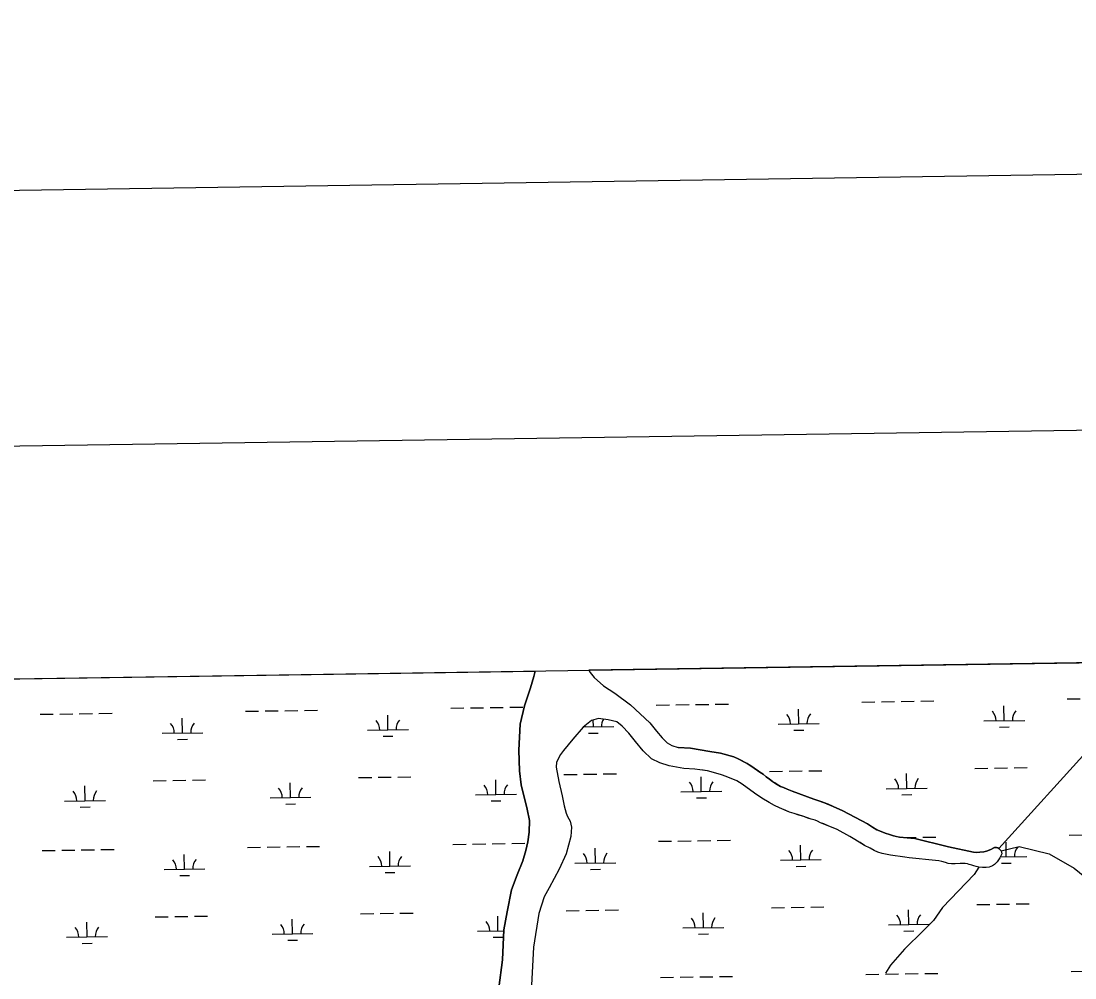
# Model space of a CAD drawing. Extents: x 3807117 to 3845308, y 337856 to 363736.
# Drawn here: x 3816769 to 3819343, y 360816 to 363153 of the extents above; entities that cross this region are included whole.
import ezdxf

# ---------------------------------------------------------------- set-up
doc = ezdxf.new("R2010")
doc.units = 0
for name, color, linetype in [('G-ANNO-NPLT', 7, 'Continuous'), ('V-ANNO-SYMB', 7, 'Continuous'), ('V-GRID-FRAM', 7, 'Continuous'), ('V-TOPO-SHOR', 7, 'Continuous'), ('V-WETL-SWMP', 7, 'Continuous')]:
    doc.layers.add(name, color=color, linetype=linetype)

msp = doc.modelspace()

# ---------------------------------------------------------------- linework, layer by layer
at = {"layer": 'G-ANNO-NPLT'}
msp.add_lwpolyline([(3808062, 338439.7), (3844724.5, 338989), (3844362.5, 363152.9), (3807699.9, 362603.6)], close=True, dxfattribs=at)
at = {"layer": 'V-ANNO-SYMB'}
msp.add_lwpolyline([(3810802.4, 339105.9), (3843881.9, 339601.5), (3843538.6, 362515.5), (3810459.1, 362019.9), (3810802.4, 339105.9)], dxfattribs=at)
at = {"layer": 'V-GRID-FRAM'}
msp.add_lwpolyline([(3811100.6, 361461.9), (3842914.2, 361938.5), (3843194.5, 343758.3), (3811365, 343281.4), (3811100.6, 361461.9)], dxfattribs=at)
at = {"layer": 'V-TOPO-SHOR'}
for points in [[(3818021.6, 361552.3), (3818024.7, 361565.6)], [(3818155.9, 361567.6), (3818159, 361561.7), (3818168.8, 361549.9), (3818191.3, 361529.8), (3818219.4, 361511.8), (3818257.4, 361482.6), (3818281.3, 361461.1), (3818304.5, 361438.9), (3818320.7, 361418.7), (3818334.8, 361402.7), (3818347.4, 361390.2), (3818358.7, 361383.9), (3818374.1, 361379.1)], [(3819157.1, 361132.3), (3819386.4, 361384.4), (3819551.7, 361569.2)], [(3817936.1, 360791.5), (3817944.8, 360860.1), (3817947.8, 360933.6), (3817955.9, 360977.7), (3817966.8, 361030.9), (3817980.6, 361068.1), (3817994.3, 361102.4), (3818001.9, 361127.6), (3818006.6, 361148.6), (3818010, 361172.4), (3818010.5, 361200.4), (3818005.4, 361228.4), (3817990.4, 361287.7), (3817986, 361322), (3817984.3, 361372.3), (3817988.1, 361436), (3817998.3, 361480.8), (3818013.4, 361524.2), (3818021.6, 361552.3)], [(3818387.7, 361327.5), (3818352, 361334.2), (3818328.9, 361341.1), (3818308.5, 361351.5), (3818288.1, 361370.9), (3818269.8, 361393.2), (3818253.6, 361413.4), (3818237.4, 361430.7), (3818224, 361441.2), (3818203, 361446.6), (3818179.2, 361450), (3818162.5, 361445), (3818141.6, 361428.1), (3818116.6, 361399.2), (3818093.7, 361371.8), (3818086.1, 361362), (3818077.1, 361343), (3818075.8, 361331.1), (3818082.3, 361295.5), (3818090.2, 361260.6), (3818095.2, 361236.1), (3818100.2, 361218.7), (3818103.8, 361210.3), (3818110.1, 361198.5), (3818113.7, 361184.5), (3818111.8, 361161.4), (3818100.1, 361118.7), (3818083.6, 361081.5), (3818058.7, 361035.9), (3818046.9, 361014.2), (3818033.9, 360973.5), (3818020.4, 360890.9), (3818014.2, 360767.1)], [(3819163.2, 361126.1), (3819159.6, 361129.5), (3819157.1, 361132.3), (3819154.8, 361133.6), (3819151.4, 361134.2), (3819146.5, 361134.2), (3819145, 361133.7), (3819137.5, 361129.3), (3819127, 361125.3), (3819120.8, 361124.3), (3819110.5, 361123), (3819101.7, 361122.6), (3819095.3, 361123.1), (3819034.7, 361136.3), (3818948.9, 361157), (3818942.5, 361157.5), (3818933.5, 361158.1), (3818923.7, 361158.9), (3818914.7, 361159.7), (3818910.1, 361160.8), (3818899.6, 361163.1), (3818890.3, 361166), (3818879.8, 361169.4), (3818869.8, 361173.3), (3818859.3, 361177.7), (3818848.5, 361184), (3818836.2, 361192), (3818776.2, 361224.2), (3818752.9, 361234.8), (3818740, 361240), (3818731.6, 361243.4), (3818724.6, 361246), (3818714.9, 361249.6), (3818705.4, 361252.8), (3818652.2, 361272.3), (3818640.2, 361277), (3818631.2, 361280.9), (3818624, 361283.8), (3818615.8, 361288.4), (3818609.7, 361292.3), (3818604.5, 361295.7), (3818597.1, 361301.1), (3818589.2, 361307.3), (3818581.2, 361313.3), (3818573.3, 361318.7), (3818566.9, 361323.4), (3818559.9, 361328.3), (3818553.8, 361332.2), (3818547.4, 361336.3), (3818542.5, 361339.4), (3818535.6, 361343.1), (3818528.7, 361347), (3818520.7, 361351.4), (3818510.2, 361355.8), (3818477.1, 361364.9), (3818451.1, 361369.2), (3818403.8, 361377.1), (3818374.1, 361379.1)], [(3818445.2, 361321.6), (3818434.7, 361323.2), (3818427.2, 361324.3), (3818414.4, 361325.9), (3818387.7, 361327.5)], [(3819163.2, 361126.1), (3819164.5, 361119.4), (3819162.4, 361114.3), (3819160, 361109.7), (3819156.7, 361104.1), (3819153.6, 361099.7), (3819146.9, 361093.3), (3819142, 361090), (3819134, 361086.9), (3819126.2, 361085.4), (3819117, 361085.5), (3819108.3, 361086.5), (3819101.8, 361087.9), (3819096.4, 361089.4), (3819091.1, 361091.3), (3819084.9, 361093.1), (3819081, 361094.4), (3819075.4, 361095.4), (3819062.5, 361095.8), (3819050.4, 361094.5), (3819041.4, 361094.6), (3819033.7, 361095.6), (3819027.1, 361097.7), (3819018.3, 361100.1), (3819011.1, 361101.7), (3819002.4, 361103), (3818938.4, 361109), (3818927.9, 361110.8), (3818916.1, 361112.7), (3818903.7, 361114.3), (3818892.7, 361115.9), (3818880.6, 361118), (3818872.1, 361119.8), (3818861.9, 361123.5), (3818852.9, 361127.6), (3818842.9, 361133.1), (3818829.5, 361139.8), (3818818.3, 361146.6), (3818805.9, 361153.8), (3818793.1, 361161.8), (3818762.4, 361178.2), (3818740, 361187.8), (3818729.5, 361192), (3818721.5, 361195.1), (3818714.1, 361198.7), (3818708.2, 361201.1), (3818699.2, 361203.7), (3818690.8, 361206.6), (3818680.7, 361210), (3818668.9, 361213.6), (3818657.1, 361217.3), (3818645.8, 361221.2), (3818636.6, 361225.1), (3818621.4, 361231.6), (3818609.6, 361237.3), (3818596.1, 361244.6), (3818578.6, 361255.2), (3818560.4, 361267.1), (3818530.2, 361289.4), (3818517.4, 361297.1), (3818491.2, 361307.8), (3818479.4, 361312), (3818466, 361316.1), (3818457, 361318.5), (3818445.2, 361321.6)], [(3819163.2, 361126.1), (3819206.6, 361136.7), (3819280.6, 361119.3), (3819341.6, 361084.4), (3819367.7, 361062.7)], [(3819108.3, 361086.5), (3819097.1, 361068.4), (3819019.3, 360988.1), (3818997.4, 360956.5), (3818973.1, 360932.2), (3818926.9, 360886), (3818892.9, 360847.1), (3818880.8, 360827.7)]]:
    msp.add_lwpolyline(points, dxfattribs=at)
at = {"layer": 'V-WETL-SWMP'}
for p, q in [((3822547.4, 361633.4), (3818155.9, 361567.6)), ((3815749.1, 361531.5), (3818024.7, 361565.6)), ((3818024.7, 361565.6), (3818021.6, 361552.3)), ((3818155.9, 361567.6), (3818159, 361561.7)), ((3818159, 361561.7), (3818168.8, 361549.9)), ((3818021.6, 361552.3), (3818013.4, 361524.2)), ((3818168.8, 361549.9), (3818191.3, 361529.8)), ((3818013.4, 361524.2), (3817998.3, 361480.8)), ((3818191.3, 361529.8), (3818219.4, 361511.8)), ((3818219.4, 361511.8), (3818257.4, 361482.6)), ((3817998.3, 361480.8), (3817988.1, 361436)), ((3818257.4, 361482.6), (3818281.3, 361461.1)), ((3818320.5, 361482.3), (3818352.5, 361482.8)), ((3818368.5, 361483), (3818400.5, 361483.5)), ((3818416.5, 361483.8), (3818448.5, 361484.2)), ((3818464.5, 361484.5), (3818496.5, 361485)), ((3818822.4, 361489.8), (3818854.4, 361490.3)), ((3818870.4, 361490.6), (3818902.4, 361491)), ((3818918.4, 361491.3), (3818950.4, 361491.8)), ((3818966.4, 361492), (3818998.4, 361492.5)), ((3819170.4, 361444.3), (3819169.9, 361480.3)), ((3819324.2, 361497.4), (3819356.2, 361497.8)), ((3816815, 361459.8), (3816847, 361460.3)), ((3816863, 361460.5), (3816895, 361461)), ((3816911, 361461.2), (3816943, 361461.7)), ((3816959, 361461.9), (3816991, 361462.4)), ((3817316.8, 361467.3), (3817348.8, 361467.8)), ((3817364.8, 361468), (3817396.8, 361468.5)), ((3817412.8, 361468.7), (3817444.8, 361469.2)), ((3817460.8, 361469.4), (3817492.8, 361469.9)), ((3817664.9, 361421.8), (3817664.3, 361457.8)), ((3817818.7, 361474.8), (3817850.7, 361475.3)), ((3817866.7, 361475.5), (3817898.7, 361476)), ((3817914.7, 361476.2), (3817946.7, 361476.7)), ((3817962.7, 361477), (3817994.7, 361477.4)), ((3818281.3, 361461.1), (3818304.5, 361438.9)), ((3818668.6, 361436.8), (3818668, 361472.8)), ((3817163, 361414.2), (3817162.5, 361450.2)), ((3817988.1, 361436), (3817984.3, 361372.3)), ((3818141.6, 361428.1), (3818116.6, 361399.2)), ((3818162.5, 361445), (3818141.6, 361428.1)), ((3818142.7, 361428.9), (3818216.7, 361430)), ((3818179.2, 361450), (3818162.5, 361445)), ((3818166.7, 361429.3), (3818166.5, 361446.2)), ((3818203, 361446.6), (3818179.2, 361450)), ((3818224, 361441.2), (3818203, 361446.6)), ((3818237.4, 361430.7), (3818224, 361441.2)), ((3818253.6, 361413.4), (3818237.4, 361430.7)), ((3818304.5, 361438.9), (3818320.7, 361418.7)), ((3818618.6, 361436), (3818718.6, 361437.5)), ((3819120.4, 361443.6), (3819220.4, 361445.1)), ((3819158.7, 361428.7), (3819182.7, 361429.1)), ((3817113, 361413.5), (3817213, 361415)), ((3817614.9, 361421), (3817714.9, 361422.5)), ((3817653.1, 361406.1), (3817677.1, 361406.5)), ((3818155, 361413.7), (3818178.9, 361414)), ((3818269.8, 361393.2), (3818253.6, 361413.4)), ((3818320.7, 361418.7), (3818334.8, 361402.7)), ((3818334.8, 361402.7), (3818347.4, 361390.2)), ((3818656.8, 361421.2), (3818680.8, 361421.5)), ((3817151.2, 361398.6), (3817175.2, 361399)), ((3818116.6, 361399.2), (3818093.7, 361371.8)), ((3818288.1, 361370.9), (3818269.8, 361393.2)), ((3818347.4, 361390.2), (3818358.7, 361383.9)), ((3818358.7, 361383.9), (3818374.1, 361379.1)), ((3818374.1, 361379.1), (3818403.8, 361377.1)), ((3818403.8, 361377.1), (3818451.1, 361369.2)), ((3817984.3, 361372.3), (3817986, 361322)), ((3818086.1, 361362), (3818077.1, 361343)), ((3818093.7, 361371.8), (3818086.1, 361362)), ((3818308.5, 361351.5), (3818288.1, 361370.9)), ((3818328.9, 361341.1), (3818308.5, 361351.5)), ((3818451.1, 361369.2), (3818477.1, 361364.9)), ((3818477.1, 361364.9), (3818510.2, 361355.8)), ((3818510.2, 361355.8), (3818520.7, 361351.4)), ((3818520.7, 361351.4), (3818535.6, 361343.1)), ((3818077.1, 361343), (3818075.8, 361331.1)), ((3818075.8, 361331.1), (3818082.3, 361295.5)), ((3818352, 361334.2), (3818328.9, 361341.1)), ((3818387.7, 361327.5), (3818352, 361334.2)), ((3818414.4, 361325.9), (3818387.7, 361327.5)), ((3818427.2, 361324.3), (3818414.4, 361325.9)), ((3818445.2, 361321.6), (3818427.2, 361324.3)), ((3818535.6, 361343.1), (3818542.5, 361339.4)), ((3818542.5, 361339.4), (3818559.9, 361328.3)), ((3818559.9, 361328.3), (3818573.3, 361318.7)), ((3819098.8, 361327.8), (3819130.7, 361328.3)), ((3819146.7, 361328.5), (3819178.7, 361329)), ((3819194.7, 361329.2), (3819226.7, 361329.7)), ((3817091.3, 361297.7), (3817123.3, 361298.2)), ((3817139.3, 361298.4), (3817171.3, 361298.9)), ((3817187.3, 361299.2), (3817219.3, 361299.6)), ((3817593.2, 361305.2), (3817625.2, 361305.7)), ((3817641.2, 361306), (3817673.2, 361306.4)), ((3817689.2, 361306.7), (3817721.2, 361307.2)), ((3817928.7, 361263.8), (3817928.2, 361299.8)), ((3817986, 361322), (3817990.4, 361287.7)), ((3818095, 361312.8), (3818127, 361313.2)), ((3818143, 361313.5), (3818175, 361314)), ((3818191, 361314.2), (3818223, 361314.7)), ((3818430.5, 361271.3), (3818430, 361307.3)), ((3818466, 361316.1), (3818445.2, 361321.6)), ((3818479.4, 361312), (3818466, 361316.1)), ((3818491.2, 361307.8), (3818479.4, 361312)), ((3818517.4, 361297.1), (3818491.2, 361307.8)), ((3818573.3, 361318.7), (3818581.2, 361313.3)), ((3818581.2, 361313.3), (3818589.2, 361307.3)), ((3818589.2, 361307.3), (3818597.1, 361301.1)), ((3818596.9, 361320.3), (3818628.9, 361320.8)), ((3818597.1, 361301.1), (3818604.5, 361295.7)), ((3818644.9, 361321), (3818676.9, 361321.5)), ((3818692.9, 361321.7), (3818724.9, 361322.2)), ((3818932.4, 361278.9), (3818931.9, 361314.9)), ((3816925, 361248.8), (3816924.5, 361284.8)), ((3817426.8, 361256.3), (3817426.3, 361292.3)), ((3817990.4, 361287.7), (3818005.4, 361228.4)), ((3818082.3, 361295.5), (3818090.2, 361260.6)), ((3818530.2, 361289.4), (3818517.4, 361297.1)), ((3818560.4, 361267.1), (3818530.2, 361289.4)), ((3818604.5, 361295.7), (3818615.8, 361288.4)), ((3818615.8, 361288.4), (3818624, 361283.8)), ((3818624, 361283.8), (3818631.2, 361280.9)), ((3818631.2, 361280.9), (3818640.2, 361277)), ((3818640.2, 361277), (3818652.2, 361272.3)), ((3818882.4, 361278.1), (3818982.4, 361279.6)), ((3816875, 361248), (3816975, 361249.5)), ((3817376.9, 361255.6), (3817476.8, 361257.1)), ((3817878.7, 361263.1), (3817978.7, 361264.6)), ((3817916.9, 361248.2), (3817940.9, 361248.6)), ((3818090.2, 361260.6), (3818095.2, 361236.1)), ((3818380.6, 361270.6), (3818480.5, 361272.1)), ((3818418.8, 361255.7), (3818442.8, 361256.1)), ((3818578.6, 361255.2), (3818560.4, 361267.1)), ((3818596.1, 361244.6), (3818578.6, 361255.2)), ((3818652.2, 361272.3), (3818705.4, 361252.8)), ((3818705.4, 361252.8), (3818714.9, 361249.6)), ((3818714.9, 361249.6), (3818731.6, 361243.4)), ((3818920.6, 361263.3), (3818944.6, 361263.6)), ((3816913.2, 361233.2), (3816937.2, 361233.5)), ((3817415.1, 361240.7), (3817439.1, 361241.1)), ((3818005.4, 361228.4), (3818010.5, 361200.4)), ((3818095.2, 361236.1), (3818100.2, 361218.7)), ((3818609.6, 361237.3), (3818596.1, 361244.6)), ((3818621.4, 361231.6), (3818609.6, 361237.3)), ((3818645.8, 361221.2), (3818621.4, 361231.6)), ((3818657.1, 361217.3), (3818645.8, 361221.2)), ((3818731.6, 361243.4), (3818752.9, 361234.8)), ((3818752.9, 361234.8), (3818776.2, 361224.2)), ((3818776.2, 361224.2), (3818836.2, 361192)), ((3818010.5, 361200.4), (3818010, 361172.4)), ((3818100.2, 361218.7), (3818103.8, 361210.3)), ((3818103.8, 361210.3), (3818110.1, 361198.5)), ((3818110.1, 361198.5), (3818113.7, 361184.5)), ((3818680.7, 361210), (3818657.1, 361217.3)), ((3818699.2, 361203.7), (3818680.7, 361210)), ((3818708.2, 361201.1), (3818699.2, 361203.7)), ((3818714.1, 361198.7), (3818708.2, 361201.1)), ((3818721.5, 361195.1), (3818714.1, 361198.7)), ((3818010, 361172.4), (3818006.6, 361148.6)), ((3818113.7, 361184.5), (3818111.8, 361161.4)), ((3818740, 361187.8), (3818721.5, 361195.1)), ((3818762.4, 361178.2), (3818740, 361187.8)), ((3818793.1, 361161.8), (3818762.4, 361178.2)), ((3818836.2, 361192), (3818848.5, 361184)), ((3818848.5, 361184), (3818859.3, 361177.7)), ((3818859.3, 361177.7), (3818869.8, 361173.3)), ((3818869.8, 361173.3), (3818879.8, 361169.4)), ((3817919.7, 361143.6), (3817951.6, 361144.1)), ((3817967.6, 361144.3), (3817999.6, 361144.8)), ((3818006.6, 361148.6), (3818001.9, 361127.6)), ((3818111.8, 361161.4), (3818100.1, 361118.7)), ((3818325.5, 361149.7), (3818357.5, 361150.2)), ((3818373.5, 361150.4), (3818405.5, 361150.9)), ((3818421.5, 361151.1), (3818453.5, 361151.6)), ((3818469.5, 361151.8), (3818501.5, 361152.3)), ((3818805.9, 361153.8), (3818793.1, 361161.8)), ((3818829.5, 361139.8), (3818805.9, 361153.8)), ((3818879.8, 361169.4), (3818890.3, 361166)), ((3818890.3, 361166), (3818899.6, 361163.1)), ((3818899.6, 361163.1), (3818914.7, 361159.7)), ((3818914.7, 361159.7), (3818933.5, 361158.1)), ((3818926.5, 361158.7), (3818955.4, 361159.1)), ((3818933.5, 361158.1), (3818942.5, 361157.5)), ((3818942.5, 361157.5), (3818948.9, 361157)), ((3818948.9, 361157), (3819034.7, 361136.3)), ((3818971.4, 361159.4), (3819003.3, 361159.8)), ((3819175.4, 361111.7), (3819174.9, 361147.7)), ((3819329.2, 361164.7), (3819361.2, 361165.2)), ((3816820, 361127.1), (3816852, 361127.6)), ((3816868, 361127.9), (3816900, 361128.3)), ((3816915.9, 361128.6), (3816947.9, 361129.1)), ((3816963.9, 361129.3), (3816995.9, 361129.8)), ((3817321.8, 361134.7), (3817353.8, 361135.1)), ((3817369.8, 361135.4), (3817401.8, 361135.9)), ((3817417.8, 361136.1), (3817449.8, 361136.6)), ((3817465.8, 361136.8), (3817497.8, 361137.3)), ((3817669.8, 361089.1), (3817669.3, 361125.1)), ((3817823.7, 361142.2), (3817855.7, 361142.7)), ((3817871.7, 361142.9), (3817903.7, 361143.4)), ((3818001.9, 361127.6), (3817994.3, 361102.4)), ((3818100.1, 361118.7), (3818083.6, 361081.5)), ((3818171.7, 361096.6), (3818171.2, 361132.6)), ((3818673.6, 361104.2), (3818673, 361140.2)), ((3818842.9, 361133.1), (3818829.5, 361139.8)), ((3818852.9, 361127.6), (3818842.9, 361133.1)), ((3818861.9, 361123.5), (3818852.9, 361127.6)), ((3818872.1, 361119.8), (3818861.9, 361123.5)), ((3818880.6, 361118), (3818872.1, 361119.8)), ((3818892.7, 361115.9), (3818880.6, 361118)), ((3819034.7, 361136.3), (3819095.3, 361123.1)), ((3819095.3, 361123.1), (3819101.7, 361122.6)), ((3819101.7, 361122.6), (3819110.5, 361123)), ((3819110.5, 361123), (3819120.8, 361124.3)), ((3819120.8, 361124.3), (3819127, 361125.3)), ((3819127, 361125.3), (3819137.5, 361129.3)), ((3819137.5, 361129.3), (3819145, 361133.7)), ((3819145, 361133.7), (3819146.5, 361134.2)), ((3819146.5, 361134.2), (3819151.4, 361134.2)), ((3819151.4, 361134.2), (3819154.8, 361133.6)), ((3819154.8, 361133.6), (3819157.1, 361132.3)), ((3819157.1, 361132.3), (3819159.6, 361129.5)), ((3819159.6, 361129.5), (3819163.2, 361126.1)), ((3819164.5, 361119.4), (3819162.4, 361114.3)), ((3819163.2, 361126.1), (3819164.5, 361119.4)), ((3817168, 361081.6), (3817167.5, 361117.6)), ((3817994.3, 361102.4), (3817980.6, 361068.1)), ((3818121.7, 361095.9), (3818221.7, 361097.4)), ((3818623.6, 361103.4), (3818723.5, 361104.9)), ((3818903.7, 361114.3), (3818892.7, 361115.9)), ((3818916.1, 361112.7), (3818903.7, 361114.3)), ((3818927.9, 361110.8), (3818916.1, 361112.7)), ((3818938.4, 361109), (3818927.9, 361110.8)), ((3819002.4, 361103), (3818938.4, 361109)), ((3819011.1, 361101.7), (3819002.4, 361103)), ((3819018.3, 361100.1), (3819011.1, 361101.7)), ((3819027.1, 361097.7), (3819018.3, 361100.1)), ((3819033.7, 361095.6), (3819027.1, 361097.7)), ((3819041.4, 361094.6), (3819033.7, 361095.6)), ((3819050.4, 361094.5), (3819041.4, 361094.6)), ((3819062.5, 361095.8), (3819050.4, 361094.5)), ((3819075.4, 361095.4), (3819062.5, 361095.8)), ((3819081, 361094.4), (3819075.4, 361095.4)), ((3819084.9, 361093.1), (3819081, 361094.4)), ((3819091.1, 361091.3), (3819084.9, 361093.1)), ((3819146.9, 361093.3), (3819142, 361090)), ((3819153.6, 361099.7), (3819146.9, 361093.3)), ((3819156.7, 361104.1), (3819153.6, 361099.7)), ((3819160, 361109.7), (3819156.7, 361104.1)), ((3819162.4, 361114.3), (3819160, 361109.7)), ((3819160.9, 361111.5), (3819225.4, 361112.4)), ((3819163.6, 361096.1), (3819187.6, 361096.4)), ((3817118, 361080.9), (3817218, 361082.3)), ((3817619.9, 361088.4), (3817719.8, 361089.9)), ((3817658.1, 361073.5), (3817682.1, 361073.9)), ((3817980.6, 361068.1), (3817966.8, 361030.9)), ((3818083.6, 361081.5), (3818058.7, 361035.9)), ((3818159.9, 361081), (3818183.9, 361081.4)), ((3818661.8, 361088.5), (3818685.8, 361088.9)), ((3819096.4, 361089.4), (3819091.1, 361091.3)), ((3819101.8, 361087.9), (3819096.4, 361089.4)), ((3819108.3, 361086.5), (3819101.8, 361087.9)), ((3819117, 361085.5), (3819108.3, 361086.5)), ((3819126.2, 361085.4), (3819117, 361085.5)), ((3819134, 361086.9), (3819126.2, 361085.4)), ((3819142, 361090), (3819134, 361086.9)), ((3817156.2, 361066), (3817180.2, 361066.4)), ((3817966.8, 361030.9), (3817955.9, 360977.7)), ((3818058.7, 361035.9), (3818046.9, 361014.2)), ((3818046.9, 361014.2), (3818033.9, 360973.5)), ((3818697.9, 360989.1), (3818729.9, 360989.6)), ((3819103.7, 360995.2), (3819135.7, 360995.6)), ((3819151.7, 360995.9), (3819183.7, 360996.4)), ((3819199.7, 360996.6), (3819231.7, 360997.1)), ((3817096.3, 360965.1), (3817128.3, 360965.6)), ((3817144.3, 360965.8), (3817176.3, 360966.3)), ((3817192.3, 360966.5), (3817224.3, 360967)), ((3817598.2, 360972.6), (3817630.2, 360973.1)), ((3817646.2, 360973.3), (3817678.2, 360973.8)), ((3817694.2, 360974), (3817726.2, 360974.5)), ((3817933.7, 360931.2), (3817933.1, 360967.2)), ((3817955.9, 360977.7), (3817947.8, 360933.6)), ((3818033.9, 360973.5), (3818020.4, 360890.9)), ((3818100, 360980.1), (3818132, 360980.6)), ((3818148, 360980.8), (3818180, 360981.3)), ((3818196, 360981.6), (3818228, 360982)), ((3818435.5, 360938.7), (3818435, 360974.7)), ((3818601.9, 360987.6), (3818633.9, 360988.1)), ((3818649.9, 360988.4), (3818681.9, 360988.8)), ((3818937.4, 360946.2), (3818936.8, 360982.2)), ((3816930, 360916.2), (3816929.4, 360952.1)), ((3817431.8, 360923.7), (3817431.3, 360959.7)), ((3818385.5, 360938), (3818485.5, 360939.5)), ((3818887.4, 360945.5), (3818987.4, 360947)), ((3816880, 360915.4), (3816980, 360916.9)), ((3817381.8, 360922.9), (3817481.8, 360924.4)), ((3817883.7, 360930.4), (3817947.7, 360931.4)), ((3817921.9, 360915.6), (3817945.9, 360915.9)), ((3817947.8, 360933.6), (3817944.8, 360860.1)), ((3818423.8, 360923.1), (3818447.8, 360923.5)), ((3818925.6, 360930.6), (3818949.6, 360931)), ((3816918.2, 360900.5), (3816942.2, 360900.9)), ((3817420.1, 360908.1), (3817444.1, 360908.4)), ((3818020.4, 360890.9), (3818014.2, 360767.1)), ((3817944.8, 360860.1), (3817936.1, 360791.5)), ((3818330.5, 360817.1), (3818362.5, 360817.5)), ((3818378.5, 360817.8), (3818410.5, 360818.3)), ((3818426.5, 360818.5), (3818458.5, 360819)), ((3818474.5, 360819.2), (3818506.5, 360819.7)), ((3818832.4, 360824.6), (3818864.3, 360825.1)), ((3818880.3, 360825.3), (3818912.3, 360825.8)), ((3818928.3, 360826), (3818960.3, 360826.5)), ((3818976.3, 360826.7), (3819008.3, 360827.2)), ((3819334.2, 360832.1), (3819366.2, 360832.6))]:
    msp.add_line(p, q, dxfattribs=at)
for centre, start, end in [((3818613.3, 361436.4), 0.0865, 41.6302), ((3818723.8, 361438.1), 140.0865, 181.6302), ((3819115.2, 361444), 0.0865, 41.6302), ((3819225.7, 361445.6), 140.0865, 181.6302), ((3817107.8, 361413.9), 0.0865, 41.6302), ((3817218.2, 361415.5), 140.0865, 181.6302), ((3817609.6, 361421.4), 0.0865, 41.6302), ((3817720.1, 361423.1), 140.0865, 181.6302), ((3818111.5, 361428.9), 0.0865, 5.1547), ((3818221.9, 361430.6), 149.9143, 181.6302), ((3818877.2, 361278.5), 0.0865, 41.6302), ((3818987.6, 361280.2), 140.0865, 181.6302), ((3816980.2, 361250.1), 140.0865, 181.6302), ((3817371.6, 361256), 0.0865, 41.6302), ((3817482.1, 361257.6), 140.0865, 181.6302), ((3817873.5, 361263.5), 0.0865, 41.6302), ((3817983.9, 361265.1), 140.0865, 181.6302), ((3818375.3, 361271), 0.0865, 41.6302), ((3818485.8, 361272.7), 140.0865, 181.6302), ((3816869.7, 361248.4), 0.0865, 41.6302), ((3818116.5, 361096.3), 0.0865, 41.6302), ((3818226.9, 361097.9), 140.0865, 181.6302), ((3818618.3, 361103.8), 0.0865, 41.6302), ((3818728.8, 361105.5), 140.0865, 181.6302), ((3819120.2, 361111.3), 40.4334, 41.6302), ((3819230.6, 361113), 140.0865, 181.6302), ((3817112.8, 361081.2), 0.0865, 41.6302), ((3817223.2, 361082.9), 140.0865, 181.6302), ((3817614.6, 361088.8), 0.0865, 41.6302), ((3817725.1, 361090.4), 140.0865, 181.6302), ((3818882.1, 360945.9), 0.0865, 41.6302), ((3818992.6, 360947.5), 140.0865, 181.6302), ((3816874.7, 360915.8), 0.0865, 41.6302), ((3816985.2, 360917.5), 140.0865, 181.6302), ((3817376.6, 360923.3), 0.0865, 41.6302), ((3817487.1, 360925), 140.0865, 181.6302), ((3817878.4, 360930.8), 0.0865, 41.6302), ((3818380.3, 360938.4), 0.0865, 41.6302), ((3818490.8, 360940), 140.0865, 181.6302)]:
    msp.add_arc(centre, 35.2, start, end, dxfattribs=at)

doc.saveas('drawing.dxf')
